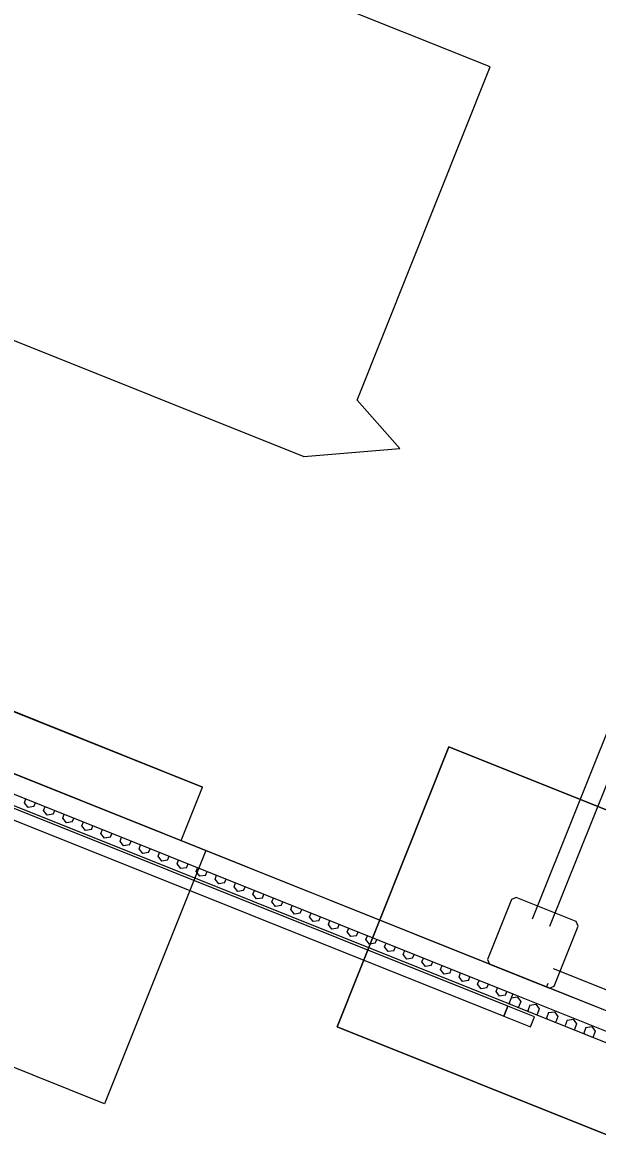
# Model space of a CAD drawing. Extents: x 468143 to 491361, y 1438528 to 1468730.
# Drawn here: x 488689.88 to 488709.9, y 1466883.47 to 1466922.63 of the extents above; entities that cross this region are included whole.
import ezdxf

# ---------------------------------------------------------------- set-up
doc = ezdxf.new("R2010")
doc.units = 0
doc.layers.add('Default', color=7, linetype='Continuous')
doc.layers.add('Xreference_dp', color=7, linetype='Continuous')

# ---------------------------------------------------------------- blocks, each defined once
blk = doc.blocks.new('FP_84-1_GROUND LEVEL PLAN')
at = {"layer": 'Default'}
for p, q in [((9108.35, -4482.41), (9110.44, -4481.16)), ((9110.44, -4481.16), (9112.53, -4482.41)), ((9112.53, -4482.41), (9112.53, -4484.91)), ((9116.71, -4482.41), (9118.81, -4481.16)), ((9116.71, -4482.41), (9116.71, -4484.91)), ((9118.81, -4481.16), (9120.9, -4482.41)), ((9120.9, -4482.41), (9120.9, -4484.91)), ((9125.09, -4482.41), (9127.19, -4481.16)), ((9125.09, -4482.41), (9125.09, -4484.91)), ((9127.19, -4481.16), (9129.28, -4482.41)), ((9129.28, -4482.41), (9129.28, -4484.91)), ((9133.48, -4482.41), (9135.58, -4481.16)), ((9133.48, -4482.41), (9133.48, -4484.91)), ((9135.58, -4481.16), (9137.68, -4482.41)), ((9137.68, -4482.41), (9137.68, -4484.91)), ((9141.89, -4482.41), (9143.99, -4481.16)), ((9141.89, -4482.41), (9141.89, -4484.91)), ((9143.99, -4481.16), (9146.09, -4482.41)), ((9146.09, -4482.41), (9146.09, -4484.91)), ((9108.35, -4484.91), (9108.82, -4485.19)), ((9112.06, -4485.19), (9112.53, -4484.91)), ((9116.71, -4484.91), (9117.18, -4485.19)), ((9120.43, -4485.19), (9120.9, -4484.91)), ((9125.09, -4484.91), (9125.56, -4485.19)), ((9128.81, -4485.19), (9129.28, -4484.91)), ((9133.48, -4484.91), (9133.95, -4485.19)), ((9137.21, -4485.19), (9137.68, -4484.91)), ((9141.89, -4484.91), (9142.36, -4485.19)), ((9145.62, -4485.19), (9146.09, -4484.91))]:
    blk.add_line(p, q, dxfattribs=at)
blk = doc.blocks.new('FP_91-1_GROUND LEVEL PLAN')
at = {"layer": 'Default'}
for p, q in [((8889.14, -4482.41), (8889.14, -4480.69)), ((8891.3, -4483.66), (8889.14, -4482.41)), ((8893.45, -4482.41), (8891.3, -4483.66)), ((8893.45, -4482.41), (8893.45, -4480.69)), ((8897.76, -4482.41), (8897.76, -4480.69)), ((8899.92, -4483.66), (8897.76, -4482.41)), ((8902.07, -4482.41), (8899.92, -4483.66)), ((8902.07, -4482.41), (8902.07, -4480.69)), ((8906.37, -4482.41), (8906.37, -4480.69)), ((8908.53, -4483.66), (8906.37, -4482.41)), ((8910.68, -4482.41), (8908.53, -4483.66)), ((8910.68, -4482.41), (8910.68, -4480.69)), ((8914.98, -4482.41), (8914.98, -4480.69)), ((8917.13, -4483.66), (8914.98, -4482.41)), ((8919.28, -4482.41), (8917.13, -4483.66)), ((8919.28, -4482.41), (8919.28, -4480.69)), ((8923.58, -4482.41), (8923.58, -4480.69)), ((8925.72, -4483.66), (8923.58, -4482.41)), ((8927.87, -4482.41), (8925.72, -4483.66)), ((8927.87, -4482.41), (8927.87, -4480.69)), ((8932.17, -4482.41), (8932.17, -4480.69)), ((8934.31, -4483.66), (8932.17, -4482.41)), ((8936.46, -4482.41), (8934.31, -4483.66)), ((8936.46, -4482.41), (8936.46, -4480.69)), ((8940.75, -4482.41), (8940.75, -4480.69)), ((8942.89, -4483.66), (8940.75, -4482.41)), ((8945.03, -4482.41), (8942.89, -4483.66)), ((8945.03, -4482.41), (8945.03, -4480.69)), ((8949.32, -4482.41), (8949.32, -4480.69)), ((8951.46, -4483.66), (8949.32, -4482.41)), ((8953.6, -4482.41), (8951.46, -4483.66)), ((8953.6, -4482.41), (8953.6, -4480.69)), ((8957.88, -4482.41), (8957.88, -4480.69)), ((8960.02, -4483.66), (8957.88, -4482.41)), ((8962.16, -4482.41), (8960.02, -4483.66)), ((8962.16, -4482.41), (8962.16, -4480.69)), ((8966.43, -4482.41), (8966.43, -4480.69)), ((8968.57, -4483.66), (8966.43, -4482.41)), ((8970.7, -4482.41), (8968.57, -4483.66)), ((8970.7, -4482.41), (8970.7, -4480.69)), ((8974.97, -4482.41), (8974.97, -4480.69)), ((8977.11, -4483.66), (8974.97, -4482.41)), ((8979.24, -4482.41), (8977.11, -4483.66)), ((8979.24, -4482.41), (8979.24, -4480.69)), ((8983.5, -4482.41), (8983.5, -4480.69)), ((8985.63, -4483.66), (8983.5, -4482.41)), ((8987.76, -4482.41), (8985.63, -4483.66)), ((8987.76, -4482.41), (8987.76, -4480.69)), ((8992.02, -4482.41), (8992.02, -4480.69)), ((8994.15, -4483.66), (8992.02, -4482.41)), ((8996.27, -4482.41), (8994.15, -4483.66)), ((8996.27, -4482.41), (8996.27, -4480.69)), ((9000.52, -4482.41), (9000.52, -4480.69)), ((9002.65, -4483.66), (9000.52, -4482.41)), ((9004.77, -4482.41), (9002.65, -4483.66)), ((9004.77, -4482.41), (9004.77, -4480.69)), ((9009.02, -4482.41), (9009.02, -4480.69)), ((9011.14, -4483.66), (9009.02, -4482.41)), ((9013.26, -4482.41), (9011.14, -4483.66)), ((9013.26, -4482.41), (9013.26, -4480.69)), ((9017.5, -4482.41), (9017.5, -4480.69)), ((9019.62, -4483.66), (9017.5, -4482.41)), ((9021.73, -4482.41), (9019.62, -4483.66)), ((9021.73, -4482.41), (9021.73, -4480.69)), ((9025.96, -4482.41), (9025.96, -4480.69)), ((9028.08, -4483.66), (9025.96, -4482.41)), ((9030.19, -4482.41), (9028.08, -4483.66)), ((9030.19, -4482.41), (9030.19, -4480.69)), ((9034.42, -4482.41), (9034.42, -4480.69)), ((9036.53, -4483.66), (9034.42, -4482.41)), ((9038.64, -4482.41), (9036.53, -4483.66)), ((9038.64, -4482.41), (9038.64, -4480.69)), ((9042.85, -4482.41), (9042.85, -4480.69)), ((9044.96, -4483.66), (9042.85, -4482.41)), ((9047.07, -4482.41), (9044.96, -4483.66)), ((9047.07, -4482.41), (9047.07, -4480.69)), ((9051.28, -4482.41), (9051.28, -4480.69)), ((9053.38, -4483.66), (9051.28, -4482.41)), ((9055.48, -4482.41), (9053.38, -4483.66)), ((9055.48, -4482.41), (9055.48, -4480.69)), ((9059.68, -4482.41), (9059.68, -4480.69)), ((9061.78, -4483.66), (9059.68, -4482.41)), ((9063.88, -4482.41), (9061.78, -4483.66)), ((9063.88, -4482.41), (9063.88, -4480.69)), ((9068.07, -4482.41), (9068.07, -4480.69)), ((9070.17, -4483.66), (9068.07, -4482.41)), ((9072.26, -4482.41), (9070.17, -4483.66)), ((9072.26, -4482.41), (9072.26, -4480.69)), ((9076.45, -4482.41), (9076.45, -4480.69)), ((9078.54, -4483.66), (9076.45, -4482.41)), ((9080.63, -4482.41), (9078.54, -4483.66)), ((9080.63, -4482.41), (9080.63, -4480.69)), ((9084.81, -4482.41), (9084.81, -4480.69)), ((9086.89, -4483.66), (9084.81, -4482.41)), ((9088.98, -4482.41), (9086.89, -4483.66)), ((9088.98, -4482.41), (9088.98, -4480.69)), ((9093.15, -4482.41), (9093.15, -4480.69)), ((9095.23, -4483.66), (9093.15, -4482.41)), ((9097.31, -4482.41), (9095.23, -4483.66)), ((9097.31, -4482.41), (9097.31, -4480.69)), ((9101.47, -4482.41), (9101.47, -4480.69)), ((9103.54, -4483.66), (9101.47, -4482.41)), ((9105.62, -4482.41), (9103.54, -4483.66)), ((9105.62, -4482.41), (9105.62, -4480.69))]:
    blk.add_line(p, q, dxfattribs=at)

msp = doc.modelspace()

# ---------------------------------------------------------------- linework, layer by layer
at = {"layer": 'Xreference_dp'}
for p, q in [((488706.172, 1466921.082), (488663.502, 1466938.153)), ((488636.073, 1466932.971), (488699.672, 1466907.527)), ((488636.073, 1466932.971), (488699.672, 1466907.527)), ((488692.732, 1466884.986), (488596.669, 1466923.417)), ((488631.615, 1466921.829), (488696.143, 1466896.014)), ((488701.529, 1466909.477), (488706.172, 1466921.082)), ((488717.287, 1466915.554), (488707.63, 1466891.414)), ((488708.249, 1466891.167), (488717.906, 1466915.307)), ((488696.143, 1466896.014), (488653.473, 1466913.085)), ((488652.73, 1466911.228), (488695.4, 1466894.157)), ((488706.779, 1466888.389), (488650.182, 1466911.031)), ((488650.042, 1466910.683), (488706.639, 1466888.041)), ((488703.015, 1466907.805), (488701.529, 1466909.477)), ((488656.272, 1466909.092), (488706.95, 1466888.818)), ((488706.811, 1466888.469), (488656.133, 1466908.744)), ((488699.672, 1466907.527), (488703.015, 1466907.805)), ((488680.155, 1466900.252), (488706.384, 1466889.759)), ((488704.732, 1466897.415), (488700.832, 1466887.667)), ((488700.832, 1466887.667), (488704.732, 1466897.415)), ((488714.481, 1466893.515), (488704.732, 1466897.415)), ((488704.732, 1466897.415), (488714.481, 1466893.515)), ((488695.4, 1466894.157), (488696.143, 1466896.014)), ((488696.261, 1466893.806), (488692.732, 1466884.986)), ((488706.914, 1466892.1), (488706.078, 1466890.011)), ((488707.076, 1466892.169), (488706.914, 1466892.1)), ((488709.165, 1466891.334), (488707.076, 1466892.169)), ((488709.235, 1466891.171), (488709.165, 1466891.334)), ((488708.399, 1466889.082), (488709.235, 1466891.171)), ((488706.078, 1466890.011), (488706.148, 1466889.848)), ((488706.148, 1466889.848), (488708.237, 1466889.013)), ((488757.194, 1466870.15), (488708.373, 1466889.681)), ((488708.009, 1466889.109), (488708.125, 1466889.062)), ((488708.171, 1466889.178), (488708.125, 1466889.062)), ((488708.125, 1466889.062), (488756.946, 1466869.531)), ((488708.237, 1466889.013), (488708.399, 1466889.082)), ((488706.95, 1466888.818), (488706.811, 1466888.469)), ((488706.95, 1466888.818), (488706.811, 1466888.469)), ((488706.95, 1466888.818), (488757.628, 1466868.543)), ((488706.779, 1466888.389), (488706.639, 1466888.041)), ((488706.639, 1466888.041), (488706.779, 1466888.389)), ((488707.707, 1466888.018), (488706.779, 1466888.389)), ((488757.489, 1466868.195), (488706.811, 1466888.469)), ((488706.639, 1466888.041), (488707.568, 1466887.669)), ((488707.568, 1466887.669), (488707.707, 1466888.018)), ((488700.832, 1466887.667), (488710.581, 1466883.767)), ((488710.581, 1466883.767), (488700.832, 1466887.667))]:
    msp.add_line(p, q, dxfattribs=at)
msp.add_lwpolyline([(488175.268, 1467102.238), (488809.482, 1466848.513), (488820.718, 1466876.599), (488922.306, 1466835.957), (489050.918, 1467157.435), (488315.116, 1467451.802)], close=True, dxfattribs=at)
for centre, radius, start, end in [((489145.025, 1468591.691), 1909.856, 245.367119, 306.927397), ((489143.904, 1468591.414), 1816.82, 245.367871, 299.964552), ((489145.025, 1468591.691), 1836.856, 245.367119, 266.145622), ((489145.025, 1468591.691), 1837.356, 245.367119, 266.145622), ((489145.025, 1468591.691), 1838.856, 245.367119, 266.145622), ((489145.025, 1468591.691), 1842.856, 245.367119, 265.633917), ((489082.609, 1468074.588), 1281, 245.215334, 263.117525), ((489082.609, 1468074.588), 1285, 245.215334, 263.117525), ((489082.609, 1468074.588), 1279, 246.31091, 259.743704), ((489082.609, 1468074.588), 1279.5, 246.310894, 259.743704), ((489082.609, 1468074.588), 1300, 245.215334, 263.117525), ((489082.609, 1468074.588), 1300, 245.215334, 263.229815), ((489082.609, 1468074.588), 1304, 245.215334, 263.117525), ((489145.025, 1468591.691), 1878.856, 245.367119, 266.78234), ((489145.025, 1468591.691), 1878.856, 245.367119, 266.78234)]:
    msp.add_arc(centre, radius, start, end, dxfattribs=at)

# ---------------------------------------------------------------- block references
at = {"layer": 'Xreference_dp', "xscale": 0.0833333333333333, "yscale": 0.08333333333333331, "rotation": -21.804483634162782}
for name in ['FP_91-1_GROUND LEVEL PLAN', 'FP_84-1_GROUND LEVEL PLAN']:
    msp.add_blockref(name, (488140.926, 1467517.425), dxfattribs=at)

doc.saveas('drawing.dxf')
